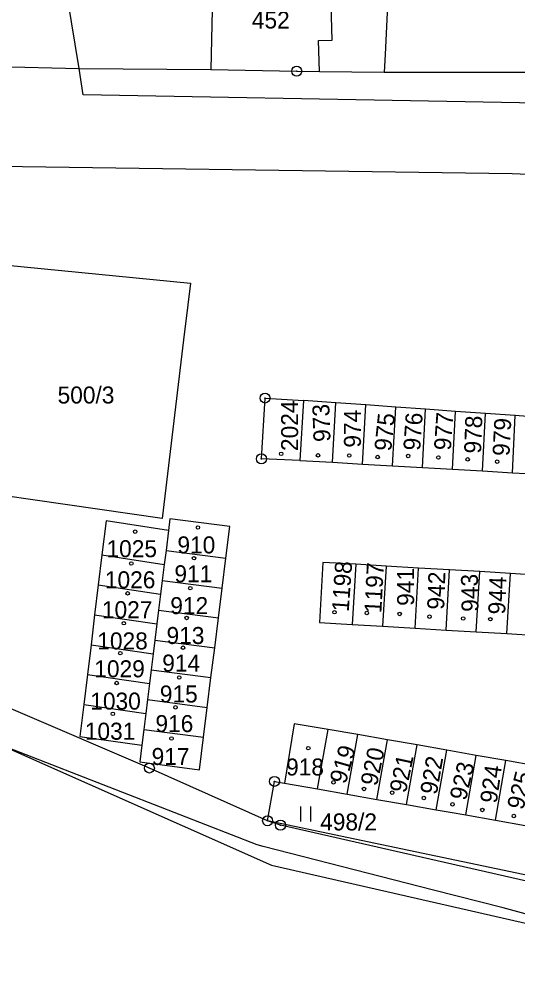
# Model space of a CAD drawing. Extents: x -680203 to -673936, y -1102717 to -1093650.
# Drawn here: x -679484.2 to -679434.2, y -1098645.8 to -1098550.5 of the extents above; entities that cross this region are included whole.
import ezdxf

# ---------------------------------------------------------------- set-up
doc = ezdxf.new("R2010")
doc.units = 0
for name, color, linetype in [('SOxx02xx_Koleje_param další_Popis10', 7, 'Continuous'), ('SOxxxxxx_Koleje_hlavní_body_Popis10', 7, 'Continuous'), ('SOxxxxxx_Koleje_LN_parametry_Popis10', 7, 'Continuous'), ('SOxxxxxx_Koleje_param další_Popis10', 7, 'Continuous'), ('SOxxxxxx_Osa_bod_P', 7, 'Continuous'), ('x_prac', 7, 'Continuous')]:
    doc.layers.add(name, color=color, linetype=linetype)

msp = doc.modelspace()

# ---------------------------------------------------------------- linework, layer by layer
at = {"layer": 'SOxx02xx_Koleje_param další_Popis10'}
for centre, radius in [((-679456.38, -1098555.72), 0.5), ((-679456.38, -1098555.72), 0.0303), ((-679459.55, -1098588.41), 0.5), ((-679459.55, -1098588.41), 0.0303), ((-679459.91, -1098594.49), 0.5), ((-679459.91, -1098594.49), 0.0303), ((-679471.13, -1098625.41), 0.5), ((-679471.13, -1098625.41), 0.0303), ((-679458.6, -1098626.74), 0.5), ((-679458.6, -1098626.74), 0.0303), ((-679459.29, -1098630.68), 0.5), ((-679459.29, -1098630.68), 0.0303), ((-679458, -1098631.12), 0.5), ((-679458, -1098631.12), 0.0303)]:
    msp.add_circle(centre, radius, dxfattribs=at)
at = {"layer": 'SOxxxxxx_Koleje_hlavní_body_Popis10'}
for p, q in [((-679455.951, -1098630.77), (-679455.951, -1098629.27)), ((-679454.95, -1098630.77), (-679454.95, -1098629.27))]:
    msp.add_line(p, q, dxfattribs=at)
at = {"layer": 'SOxxxxxx_Koleje_LN_parametry_Popis10'}
msp.add_lwpolyline([(-679486.03, -1098623.1), (-679458.89, -1098635.12), (-679412.72, -1098645.66), (-679435.72, -1098639.39), (-679442.68, -1098637.61), (-679459.74, -1098633.25), (-679460.33, -1098633.1)], close=True, dxfattribs=at)
at = {"layer": 'SOxxxxxx_Koleje_param další_Popis10'}
for centre in [(-679457.937, -1098593.989), (-679454.247, -1098594.139), (-679451.117, -1098594.149), (-679445.217, -1098594.199), (-679448.267, -1098594.309), (-679442.197, -1098594.359), (-679439.257, -1098594.539), (-679436.307, -1098594.779), (-679472.547, -1098601.769), (-679466.267, -1098601.349), (-679466.657, -1098604.429), (-679472.937, -1098604.959), (-679467.027, -1098607.419), (-679473.307, -1098607.939), (-679467.397, -1098610.399), (-679452.587, -1098609.829), (-679449.357, -1098609.909), (-679446.067, -1098609.999), (-679443.087, -1098610.279), (-679473.677, -1098610.929), (-679439.717, -1098610.459), (-679436.987, -1098610.529), (-679474.037, -1098613.919), (-679467.767, -1098613.379), (-679474.407, -1098616.909), (-679468.137, -1098616.359), (-679468.517, -1098619.339), (-679474.787, -1098619.989), (-679468.907, -1098622.459), (-679455.217, -1098623.419), (-679452.687, -1098626.839), (-679449.647, -1098627.499), (-679446.827, -1098627.869), (-679443.657, -1098628.399), (-679440.787, -1098629.039), (-679437.787, -1098629.599), (-679434.647, -1098630.209)]:
    msp.add_circle(centre, 0.175, dxfattribs=at)
at = {"layer": 'x_prac'}
for p, q in [((-679478.16, -1098555.47), (-679483.05, -1098525.41)), ((-679612.21, -1098551.95), (-679478.16, -1098555.47)), ((-679478.16, -1098555.47), (-679464.98, -1098555.57)), ((-679454.11, -1098555.76), (-679447.62, -1098555.83)), ((-679447.62, -1098555.83), (-679413.79, -1098555.84)), ((-679455.69, -1098588.66), (-679456.05, -1098594.65)), ((-679452.45, -1098588.89), (-679455.69, -1098588.66)), ((-679452.79, -1098594.83), (-679452.45, -1098588.89)), ((-679449.46, -1098589.1), (-679452.45, -1098588.89)), ((-679449.79, -1098595.01), (-679449.46, -1098589.1)), ((-679446.46, -1098589.32), (-679449.46, -1098589.1)), ((-679446.79, -1098595.18), (-679446.46, -1098589.32)), ((-679443.47, -1098589.53), (-679446.46, -1098589.32)), ((-679443.78, -1098595.36), (-679443.47, -1098589.53)), ((-679440.49, -1098589.74), (-679443.47, -1098589.53)), ((-679440.79, -1098595.53), (-679440.49, -1098589.74)), ((-679437.49, -1098589.96), (-679440.49, -1098589.74)), ((-679437.78, -1098595.7), (-679437.49, -1098589.96)), ((-679434.5, -1098590.17), (-679437.49, -1098589.96)), ((-679434.78, -1098595.88), (-679434.5, -1098590.17)), ((-679431.51, -1098590.39), (-679434.5, -1098590.17)), ((-679456.05, -1098594.65), (-679452.79, -1098594.83)), ((-679452.79, -1098594.83), (-679449.79, -1098595.01)), ((-679449.79, -1098595.01), (-679446.79, -1098595.18)), ((-679446.79, -1098595.18), (-679443.78, -1098595.36)), ((-679443.78, -1098595.36), (-679440.79, -1098595.53)), ((-679440.79, -1098595.53), (-679437.78, -1098595.7)), ((-679437.78, -1098595.7), (-679434.78, -1098595.88)), ((-679434.78, -1098595.88), (-679431.77, -1098596.05)), ((-679469.21, -1098601.66), (-679469.46, -1098603.67)), ((-679475.88, -1098604.1), (-679476.24, -1098607.09)), ((-679475.88, -1098604.1), (-679469.63, -1098605.04)), ((-679469.46, -1098603.67), (-679469.63, -1098605.04)), ((-679469.46, -1098603.67), (-679463.47, -1098604.42)), ((-679463.84, -1098607.41), (-679463.47, -1098604.42)), ((-679469.63, -1098605.04), (-679469.83, -1098606.65)), ((-679450.47, -1098605.03), (-679450.83, -1098611.05)), ((-679447.42, -1098605.21), (-679450.47, -1098605.03)), ((-679447.42, -1098605.21), (-679447.78, -1098611.23)), ((-679444.17, -1098605.41), (-679447.42, -1098605.21)), ((-679444.53, -1098611.43), (-679444.17, -1098605.41)), ((-679441.07, -1098605.59), (-679444.17, -1098605.41)), ((-679441.43, -1098611.61), (-679441.07, -1098605.59)), ((-679438.04, -1098605.77), (-679441.07, -1098605.59)), ((-679438.4, -1098611.79), (-679438.04, -1098605.77)), ((-679434.97, -1098605.96), (-679438.04, -1098605.77)), ((-679435.33, -1098611.97), (-679434.97, -1098605.96)), ((-679432.44, -1098606.11), (-679434.97, -1098605.96)), ((-679476.24, -1098607.09), (-679476.61, -1098610.08)), ((-679476.24, -1098607.09), (-679470, -1098608.02)), ((-679469.83, -1098606.65), (-679470, -1098608.02)), ((-679469.83, -1098606.65), (-679463.84, -1098607.41)), ((-679464.21, -1098610.39), (-679463.84, -1098607.41)), ((-679470, -1098608.02), (-679470.2, -1098609.63)), ((-679476.61, -1098610.08), (-679476.97, -1098613.08)), ((-679476.61, -1098610.08), (-679470.37, -1098611)), ((-679470.2, -1098609.63), (-679470.37, -1098611)), ((-679470.2, -1098609.63), (-679464.21, -1098610.39)), ((-679470.37, -1098611), (-679470.57, -1098612.61)), ((-679464.59, -1098613.38), (-679464.21, -1098610.39)), ((-679450.83, -1098611.05), (-679447.78, -1098611.23)), ((-679447.78, -1098611.23), (-679444.53, -1098611.43)), ((-679444.53, -1098611.43), (-679441.43, -1098611.61)), ((-679441.43, -1098611.61), (-679438.4, -1098611.79)), ((-679438.4, -1098611.79), (-679435.33, -1098611.97)), ((-679435.33, -1098611.97), (-679432.32, -1098612.15)), ((-679476.97, -1098613.08), (-679477.33, -1098616.07)), ((-679476.97, -1098613.08), (-679470.74, -1098613.98)), ((-679470.57, -1098612.61), (-679470.74, -1098613.98)), ((-679470.57, -1098612.61), (-679464.59, -1098613.38)), ((-679470.74, -1098613.98), (-679470.94, -1098615.59)), ((-679464.96, -1098616.36), (-679464.59, -1098613.38)), ((-679470.94, -1098615.59), (-679471.11, -1098616.96)), ((-679470.94, -1098615.59), (-679464.96, -1098616.36)), ((-679477.33, -1098616.07), (-679477.7, -1098619.07)), ((-679477.33, -1098616.07), (-679471.11, -1098616.96)), ((-679465.34, -1098619.34), (-679464.96, -1098616.36)), ((-679471.11, -1098616.96), (-679471.31, -1098618.57)), ((-679471.31, -1098618.57), (-679471.48, -1098619.94)), ((-679471.31, -1098618.57), (-679465.34, -1098619.34)), ((-679477.7, -1098619.07), (-679471.48, -1098619.94)), ((-679465.71, -1098622.33), (-679465.34, -1098619.34)), ((-679471.48, -1098619.94), (-679471.68, -1098621.55)), ((-679471.68, -1098621.55), (-679471.88, -1098623.12)), ((-679471.68, -1098621.55), (-679465.71, -1098622.33)), ((-679454.29, -1098627.5), (-679453.24, -1098621.54)), ((-679450.27, -1098622.06), (-679453.24, -1098621.54)), ((-679451.31, -1098628.02), (-679450.27, -1098622.06)), ((-679447.29, -1098622.58), (-679450.27, -1098622.06)), ((-679448.34, -1098628.54), (-679447.29, -1098622.58)), ((-679444.33, -1098623.1), (-679447.29, -1098622.58)), ((-679445.37, -1098629.06), (-679444.33, -1098623.1)), ((-679441.36, -1098623.62), (-679444.33, -1098623.1)), ((-679442.41, -1098629.58), (-679441.36, -1098623.62)), ((-679438.4, -1098624.14), (-679441.36, -1098623.62)), ((-679439.44, -1098630.1), (-679438.4, -1098624.14)), ((-679435.43, -1098624.66), (-679438.4, -1098624.14)), ((-679436.48, -1098630.62), (-679435.43, -1098624.66)), ((-679432.47, -1098625.18), (-679435.43, -1098624.66)), ((-679457.61, -1098626.92), (-679454.29, -1098627.5)), ((-679454.29, -1098627.5), (-679451.31, -1098628.02)), ((-679451.31, -1098628.02), (-679448.34, -1098628.54)), ((-679448.34, -1098628.54), (-679445.37, -1098629.06)), ((-679445.37, -1098629.06), (-679442.41, -1098629.58)), ((-679439.44, -1098630.1), (-679436.48, -1098630.62)), ((-679436.48, -1098630.62), (-679433.51, -1098631.14))]:
    msp.add_line(p, q, dxfattribs=at)
for points in [[(-679446.03, -1098522.6), (-679447.52, -1098554.05), (-679447.62, -1098555.83)], [(-679454.11, -1098555.76), (-679454.18, -1098552.67), (-679452.84, -1098552.63), (-679453.01, -1098546.64), (-679453.21, -1098546.65), (-679453.3, -1098543.44), (-679464.64, -1098543.35), (-679464.67, -1098546.56), (-679464.77, -1098546.56), (-679464.98, -1098555.57)], [(-679224.46, -1098567.17), (-679258.68, -1098565.34), (-679278.74, -1098563.33), (-679311.75, -1098562.64), (-679339.5, -1098560.92), (-679368.52, -1098560.1), (-679477.74, -1098558.09), (-679478.16, -1098555.47)], [(-679464.98, -1098555.57), (-679456.38, -1098555.72), (-679454.11, -1098555.76)], [(-679396.42, -1098566.65), (-679419.86, -1098566.63), (-679434.82, -1098565.99), (-679495.54, -1098565.13), (-679495.61, -1098567.06), (-679505.61, -1098567)], [(-679467.02, -1098576.91), (-679467.28, -1098579.1), (-679467.7, -1098582.6), (-679469.85, -1098600.45), (-679498.56, -1098596.33), (-679496.62, -1098574.02), (-679467.02, -1098576.91)], [(-679456.05, -1098594.65), (-679459.91, -1098594.49), (-679459.55, -1098588.41), (-679455.69, -1098588.66)], [(-679469.21, -1098601.66), (-679475.46, -1098600.7), (-679475.88, -1098604.1)], [(-679463.47, -1098604.42), (-679463.07, -1098601.24), (-679469.07, -1098600.49), (-679469.21, -1098601.66)], [(-679450.47, -1098605.03), (-679453.75, -1098604.86), (-679454.08, -1098610.86), (-679450.83, -1098611.05)], [(-679372.92, -1098632.31), (-679375.08, -1098637.15), (-679378.05, -1098640.85), (-679382.57, -1098643.96), (-679387.24, -1098645.6), (-679391.12, -1098645.8), (-679395.51, -1098645.29), (-679414.35, -1098641.04), (-679415.5, -1098639.25), (-679421.34, -1098637.82), (-679423.25, -1098639.03), (-679458, -1098631.12), (-679459.29, -1098630.68), (-679471.13, -1098625.41), (-679498.86, -1098613.56), (-679510.02, -1098608.41)], [(-679477.7, -1098619.07), (-679478.09, -1098622.26), (-679471.88, -1098623.12)], [(-679453.24, -1098621.54), (-679456.64, -1098620.98), (-679457.61, -1098626.92)], [(-679471.88, -1098623.12), (-679472.09, -1098624.8), (-679466.12, -1098625.59), (-679465.71, -1098622.33)], [(-679412.72, -1098645.66), (-679435.72, -1098639.39), (-679442.68, -1098637.61), (-679459.74, -1098633.25), (-679460.33, -1098633.1), (-679486.03, -1098623.1)], [(-679430.15, -1098631.73), (-679431, -1098636.61), (-679459.29, -1098630.68), (-679458.6, -1098626.74), (-679457.61, -1098626.92)], [(-679442.41, -1098629.58), (-679441.01, -1098629.83), (-679439.44, -1098630.1)]]:
    msp.add_lwpolyline(points, dxfattribs=at)

# ---------------------------------------------------------------- texts
at = {"layer": 'SOxxxxxx_Osa_bod_P'}
for s, p in [('452', (-679460.87, -1098551.455)), ('500/3', (-679480.316, -1098588.955)), ('1025', (-679475.421, -1098604.325)), ('910', (-679468.32, -1098603.945)), ('911', (-679468.62, -1098606.835)), ('1026', (-679475.581, -1098607.435)), ('912', (-679469.03, -1098610.015)), ('1027', (-679475.881, -1098610.425)), ('1028', (-679476.341, -1098613.545)), ('913', (-679469.41, -1098613.005)), ('914', (-679469.84, -1098615.765)), ('1029', (-679476.641, -1098616.335)), ('1030', (-679477.041, -1098619.565)), ('915', (-679470.08, -1098618.855)), ('916', (-679470.52, -1098621.815)), ('1031', (-679477.591, -1098622.575)), ('917', (-679470.9, -1098625.105)), ('918', (-679457.44, -1098626.155)), ('498/2', (-679454.03, -1098631.645))]:
    msp.add_text(s, height=1.7, dxfattribs=at).set_placement(p)
for s, rotation, p in [('2024', 90, (-679456.235, -1098593.71)), ('973', 92, (-679452.989, -1098592.764)), ('974', 90, (-679449.945, -1098593.37)), ('975', 84, (-679446.924, -1098593.774)), ('976', 86, (-679444.017, -1098593.705)), ('977', 86, (-679440.947, -1098593.685)), ('978', 88, (-679437.921, -1098593.984)), ('979', 87, (-679435.084, -1098594.24)), ('1198', 86, (-679451.171, -1098609.824)), ('1197', 87, (-679447.907, -1098609.96)), ('941', 90, (-679444.625, -1098609.19)), ('942', 88, (-679441.621, -1098609.594)), ('943', 91, (-679438.172, -1098609.773)), ('944', 88, (-679435.511, -1098610.074)), ('919', 74, (-679451.482, -1098627.084)), ('920', 78, (-679448.347, -1098627.277)), ('921', 78, (-679445.447, -1098627.977)), ('922', 80, (-679442.359, -1098628.135)), ('923', 77, (-679439.431, -1098628.728)), ('924', 82, (-679436.352, -1098629.001)), ('925', 76, (-679433.705, -1098629.667))]:
    msp.add_text(s, height=1.7, rotation=rotation, dxfattribs=at).set_placement(p)

doc.saveas('drawing.dxf')
